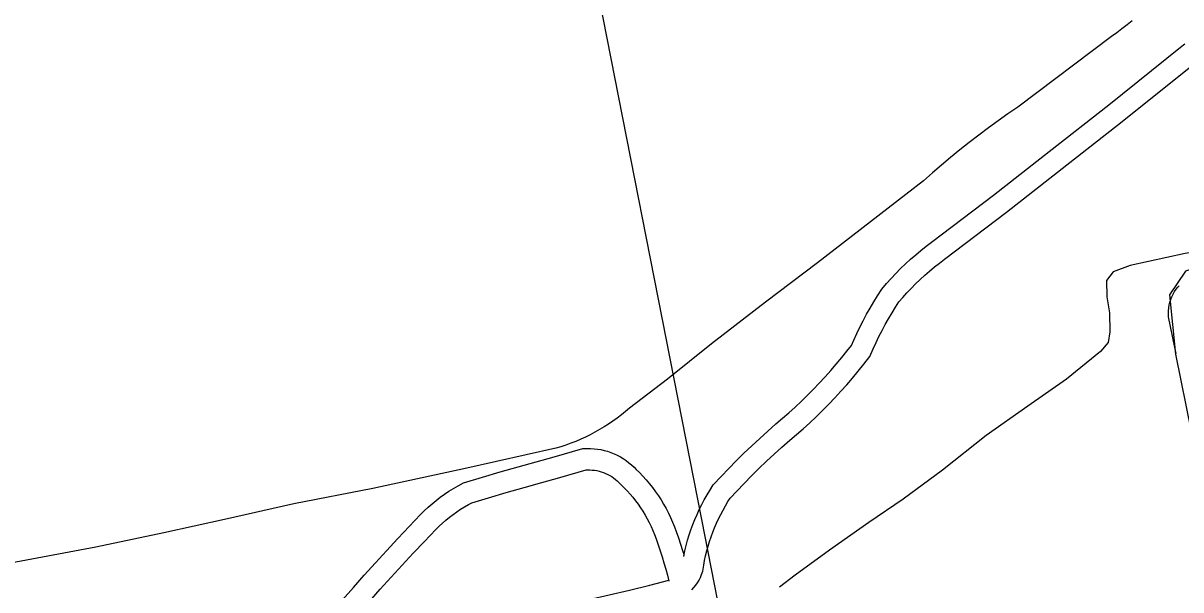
# Model space of a CAD drawing. Extents: x 3477039 to 3515015, y 546746 to 572297.
# Drawn here: x 3488491 to 3490114, y 568867 to 569661 of the extents above; entities that cross this region are included whole.
import ezdxf

# ---------------------------------------------------------------- set-up
doc = ezdxf.new("R2010")
doc.units = 0
doc.layers.add('V-ROAD-CNTR', color=7, linetype='Continuous')
doc.layers.add('V-TOPO-SHOR', color=7, linetype='Continuous')

msp = doc.modelspace()

# ---------------------------------------------------------------- linework, layer by layer
at = {"layer": 'V-ROAD-CNTR'}
for points in [[(3489531.9, 568509.6), (3489442.7, 568965.6), (3489270.9, 569838.1), (3489222.9, 570035), (3489211, 570105.6)], [(3489417, 568913.6), (3489417.1, 568913.9), (3489418.7, 568921.5), (3489420.5, 568928.9), (3489422.6, 568936.3), (3489424.8, 568943.7), (3489427.3, 568951), (3489429.9, 568958.2), (3489432.7, 568965.3), (3489435.8, 568972.4), (3489439, 568979.4), (3489442.4, 568986.3), (3489446, 568993.1), (3489449.8, 568999.8), (3489453.8, 569006.3), (3489458.5, 569013.8), (3489469.7, 569025.8), (3489480.2, 569036.8), (3489490.8, 569047.7), (3489501.6, 569058.3), (3489512.6, 569068.9), (3489523.7, 569079.2), (3489535, 569089.4), (3489546.5, 569099.4), (3489555.7, 569107.3), (3489564.7, 569115.1), (3489573.4, 569123.1), (3489582.1, 569131.3), (3489590.6, 569139.6), (3489599, 569148), (3489607.2, 569156.6), (3489615.3, 569165.3), (3489623.2, 569174.2), (3489631, 569183.2), (3489638.6, 569192.4), (3489646, 569201.6), (3489652.2, 569209.6), (3489655.4, 569217), (3489659.7, 569226.2), (3489664.1, 569235.3), (3489668.7, 569244.2), (3489673.4, 569253.1), (3489678.4, 569261.9), (3489683.5, 569270.6), (3489688.9, 569279.2), (3489694.8, 569288.3), (3489701.5, 569296.2), (3489707.9, 569303.4), (3489714.5, 569310.4), (3489721.2, 569317.2), (3489728.1, 569323.8), (3489735.2, 569330.3), (3489742.4, 569336.6), (3489749.7, 569342.8), (3489757.2, 569348.7), (3489764.7, 569354.3), (3489851.2, 569420.1), (3489929.4, 569481.2), (3490013, 569546.9), (3490113.8, 569627.5), (3490119.5, 569632.4)], [(3489428.7, 568866.9), (3489431.4, 568869.9), (3489434, 568873.3), (3489436.4, 568876.8), (3489438.6, 568880.4), (3489440.5, 568884.2), (3489442.2, 568888.1), (3489443.9, 568892.9), (3489445.2, 568901.2), (3489446.5, 568908), (3489447.9, 568914.7), (3489449.6, 568921.4), (3489451.4, 568928), (3489453.4, 568934.6), (3489455.6, 568941.1), (3489457.9, 568947.5), (3489460.5, 568953.9), (3489463.2, 568960.2), (3489466.1, 568966.4), (3489469.1, 568972.6), (3489472.3, 568978.6), (3489475.7, 568984.6), (3489479.2, 568990.5), (3489482.4, 568995.3), (3489491.5, 569005.3), (3489501.7, 569016), (3489512.1, 569026.5), (3489522.5, 569036.8), (3489533.2, 569047), (3489544, 569057.1), (3489554.9, 569067), (3489566, 569076.7), (3489575.3, 569084.6), (3489584.6, 569092.7), (3489593.8, 569101.1), (3489602.9, 569109.6), (3489611.8, 569118.3), (3489620.5, 569127.1), (3489629.1, 569136.1), (3489637.5, 569145.2), (3489645.8, 569154.4), (3489653.9, 569163.8), (3489661.8, 569173.4), (3489669.6, 569183), (3489678.2, 569194.2), (3489682.8, 569204.8), (3489686.8, 569213.4), (3489690.9, 569221.9), (3489695.2, 569230.3), (3489699.7, 569238.7), (3489704.4, 569246.9), (3489709.2, 569255.1), (3489714.2, 569263.1), (3489718.9, 569270.4), (3489724.1, 569276.5), (3489730, 569283.1), (3489736.1, 569289.5), (3489742.3, 569295.8), (3489748.7, 569302), (3489755.2, 569308), (3489761.8, 569313.8), (3489768.6, 569319.5), (3489775.6, 569325), (3489782.8, 569330.4), (3489869.5, 569396.3), (3489947.9, 569457.6), (3490031.6, 569523.4), (3490132.9, 569604.4)], [(3490924.3, 569483.6), (3490172.9, 569331.4), (3490120.4, 569313.6), (3490098.2, 569280.3), (3490106.5, 569197.1), (3490128.7, 569088.9), (3490189.8, 569033.4), (3490242.9, 569021.5), (3490508.1, 569072)], [(3490107.6, 569198.1), (3490105.7, 569206.7), (3490096.9, 569249.7), (3490096.6, 569254.2), (3490096.6, 569258.2), (3490097, 569262.3), (3490097.6, 569266.3), (3490098.5, 569270.2), (3490099.8, 569274), (3490101.3, 569277.8), (3490103.1, 569281.4), (3490105.1, 569284.9), (3490107.5, 569288.2), (3490110, 569291.3), (3490111.7, 569293)], [(3488939, 568852.6), (3488954.1, 568870), (3488969.4, 568887.4), (3488984.9, 568904.6), (3489000.5, 568921.7), (3489016.2, 568938.7), (3489032.1, 568955.5), (3489048.2, 568972.3), (3489053.4, 568977.5), (3489058.8, 568982.5), (3489064.3, 568987.4), (3489070.1, 568992.1), (3489075.9, 568996.6), (3489082, 569000.9), (3489088.1, 569005), (3489094.4, 569008.9), (3489100.8, 569012.6), (3489108.5, 569016.7), (3489134.9, 569024.7), (3489160, 569032.1), (3489185.1, 569039.3), (3489210.3, 569046.4), (3489235.4, 569053.3), (3489275.5, 569064.8), (3489281.7, 569065), (3489286.5, 569065), (3489291.4, 569064.7), (3489296.2, 569064.2), (3489301, 569063.4), (3489305.8, 569062.3), (3489310.5, 569061), (3489315.1, 569059.4), (3489319.6, 569057.6), (3489324, 569055.5), (3489328.3, 569053.3), (3489332.4, 569050.8), (3489336.4, 569048), (3489340.3, 569045.1), (3489344, 569041.9), (3489347.5, 569038.6), (3489350.4, 569035.6), (3489355, 569031.1), (3489359.9, 569026.1), (3489364.5, 569020.9), (3489369.1, 569015.5), (3489373.4, 569010.1), (3489377.6, 569004.4), (3489381.6, 568998.7), (3489385.4, 568992.8), (3489389, 568986.8), (3489392.5, 568980.7), (3489395.7, 568974.5), (3489398.7, 568968.1), (3489401.6, 568961.7), (3489404.2, 568955.2), (3489406.6, 568948.8), (3489409.7, 568939.9), (3489412.8, 568931), (3489415.6, 568921.9), (3489417.6, 568915.3)], [(3488976.7, 568850.3), (3488991.8, 568867.5), (3489007.1, 568884.5), (3489022.5, 568901.4), (3489038.1, 568918.2), (3489053.8, 568934.8), (3489069.6, 568951.3), (3489074.2, 568955.9), (3489078.9, 568960.3), (3489083.7, 568964.5), (3489088.7, 568968.6), (3489093.8, 568972.5), (3489099, 568976.2), (3489104.4, 568979.8), (3489109.8, 568983.2), (3489115.4, 568986.4), (3489120, 568988.8), (3489143.5, 568995.9), (3489168.4, 569003.3), (3489193.3, 569010.5), (3489218.3, 569017.5), (3489243.5, 569024.4), (3489280.3, 569035), (3489282.3, 569035), (3489285.5, 569035), (3489288.8, 569034.8), (3489292, 569034.5), (3489295.2, 569033.9), (3489298.4, 569033.2), (3489301.5, 569032.3), (3489304.6, 569031.3), (3489307.6, 569030.1), (3489310.6, 569028.7), (3489313.5, 569027.2), (3489316.2, 569025.5), (3489318.9, 569023.7), (3489321.5, 569021.7), (3489324, 569019.6), (3489326.3, 569017.4), (3489329, 569014.5), (3489333.7, 569009.9), (3489337.9, 569005.6), (3489342, 569001.1), (3489345.9, 568996.5), (3489349.6, 568991.8), (3489353.2, 568986.9), (3489356.7, 568982), (3489360, 568976.9), (3489363.1, 568971.7), (3489366.1, 568966.4), (3489368.9, 568961.1), (3489371.5, 568955.6), (3489373.9, 568950), (3489376.2, 568944.4), (3489378.4, 568938.5), (3489381.4, 568930.1), (3489384.3, 568921.6), (3489387, 568913.1), (3489389.5, 568904.5), (3489391.9, 568895.9), (3489394.2, 568887.2), (3489396.1, 568879.1)], [(3488925, 568778.5), (3489198.1, 568834.5), (3489226.8, 568840.5), (3489255.5, 568846.7), (3489284.1, 568853.1), (3489312.6, 568859.7), (3489341.1, 568866.5), (3489369.6, 568873.5), (3489396.2, 568880.3)]]:
    msp.add_lwpolyline(points, dxfattribs=at)
at = {"layer": 'V-TOPO-SHOR'}
for points in [[(3490045.6, 569664.7), (3490038.6, 569658.9), (3490031.5, 569653.3), (3490024.2, 569647.9), (3490016.9, 569642.7), (3489885.4, 569543.6), (3489871.5, 569534.1), (3489857.8, 569524.5), (3489844.2, 569514.6), (3489830.8, 569504.5), (3489817.5, 569494.2), (3489804.3, 569483.8), (3489791.3, 569473.2), (3489778.4, 569462.4), (3489765.7, 569451.4), (3489753.1, 569440.2), (3489604.5, 569325.1), (3489531.7, 569270.2), (3489456.2, 569211.6), (3489394.4, 569162.3), (3489341.2, 569121.5), (3489335.5, 569116.7), (3489329.8, 569112.1), (3489323.9, 569107.6), (3489317.8, 569103.3), (3489311.7, 569099.1), (3489305.5, 569095.2), (3489299.1, 569091.4), (3489292.6, 569087.7), (3489286.1, 569084.3), (3489279.4, 569081), (3489272.7, 569077.9), (3489265.9, 569075), (3489259, 569072.3), (3489252, 569069.8), (3489245, 569067.4), (3489237.9, 569065.3), (3489113.2, 569037.6), (3488981.5, 569009.1), (3488870.5, 568987.2), (3488773.5, 568965.5), (3488688.3, 568946.8), (3488592.8, 568926.7), (3488473.5, 568904.2)], [(3490376, 569395.1), (3490313.6, 569374.4), (3490241.7, 569358.9), (3490120, 569338.3), (3490043.2, 569321.8), (3490019.1, 569312.5), (3490009.9, 569300.5), (3490010.2, 569277.8), (3490014.1, 569255.2), (3490014.5, 569228.5), (3490012.2, 569213.6), (3490001.6, 569201.1), (3489953.7, 569162.3), (3489899.5, 569124.4)], [(3489899.5, 569124.4), (3489841.3, 569083), (3489779.8, 569034.7), (3489724.7, 568993.8), (3489676.7, 568961), (3489621.5, 568922.6), (3489573.2, 568887.2), (3489551.2, 568870.6)]]:
    msp.add_lwpolyline(points, dxfattribs=at)

doc.saveas('drawing.dxf')
